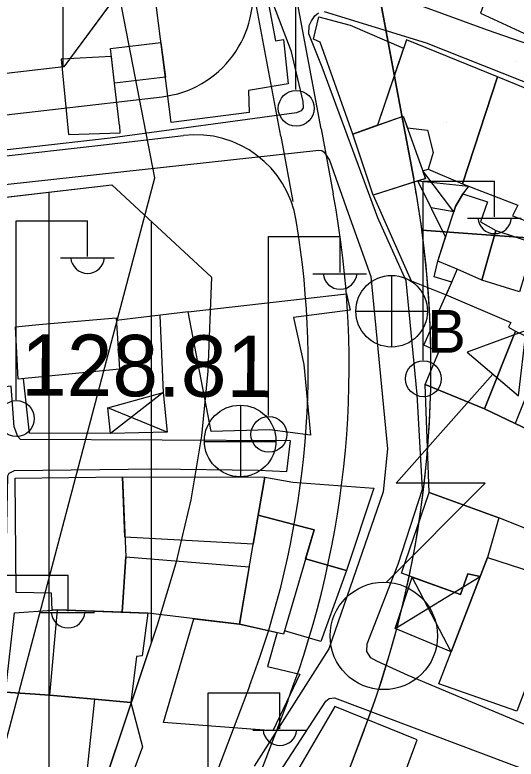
# Model space of a CAD drawing. Extents: x 417997 to 421451, y 4451742 to 4455216.
# Drawn here: x 419811.2 to 419860.2, y 4452433.3 to 4452506.1 of the extents above; entities that cross this region are included whole.
import ezdxf

# ---------------------------------------------------------------- set-up
doc = ezdxf.new("R2010")
doc.units = 0
for name, color, linetype in [('ADA', 7, 'Continuous'), ('ADAKENARI', 7, 'Continuous'), ('B_Mesken', 7, 'Continuous'), ('B_Sundurma', 7, 'Continuous'), ('B_Teras', 7, 'Continuous'), ('Default', 7, 'Continuous'), ('KALDIRIM', 7, 'Continuous'), ('PL_KON_MEV_350', 7, 'Continuous'), ('PL_REKRASYON', 7, 'Continuous'), ('PL_TİCK', 7, 'Continuous'), ('S_Elektrik_Diregi', 7, 'Continuous'), ('S_Rogar_Kapagi', 7, 'Continuous'), ('S_Rogar_Kapagi_Buski', 7, 'Continuous'), ('S_Trafo_acik_tip', 7, 'Continuous'), ('Sinir_Duvar_tek_tarafa_ait', 7, 'Continuous'), ('SN_KENTSEL_DONUSUM', 7, 'Continuous'), ('TR_ORTAYOGUNKONUT', 7, 'Continuous'), ('TR_PARKALANI', 7, 'Continuous'), ('TR_TİCK', 7, 'Continuous'), ('Y_Kot_Noktasi', 7, 'Continuous'), ('Yol_Sose', 7, 'Continuous')]:
    doc.layers.add(name, color=color, linetype=linetype)

# ---------------------------------------------------------------- blocks, each defined once
blk = doc.blocks.new('POINT_DISPLAY')
at = {"layer": 'Default'}
blk.add_line((0, 0), (0, 0), dxfattribs=at)

msp = doc.modelspace()

# ---------------------------------------------------------------- linework, layer by layer
at = {"layer": 'ADA'}
msp.add_line((419851.01, 4452485.028), (419916.056, 4452480.305), dxfattribs=at)
msp.add_line((419851.01, 4452485.028), (419916.056, 4452480.305), dxfattribs=at)
at = {"layer": 'ADAKENARI'}
for p, q in [((419849.022, 4452496.397), (419845.038, 4452517.777)), ((419849.022, 4452496.397), (419845.038, 4452517.777)), ((419825.442, 4452513.755), (419816.019, 4452500.983)), ((419825.442, 4452513.755), (419816.019, 4452500.983)), ((419816.019, 4452500.983), (419737, 4452491.84)), ((419816.019, 4452500.983), (419737, 4452491.84)), ((419850.208, 4452490.029), (419849.022, 4452496.397)), ((419850.208, 4452490.029), (419849.022, 4452496.397)), ((419738.379, 4452479.919), (419820.718, 4452489.447)), ((419738.379, 4452479.919), (419820.718, 4452489.447)), ((419820.718, 4452489.447), (419830.448, 4452480.44)), ((419820.718, 4452489.447), (419830.448, 4452480.44)), ((419830.448, 4452480.44), (419830.098, 4452471.247)), ((419830.448, 4452480.44), (419830.098, 4452471.247)), ((419830.098, 4452471.247), (419829.454, 4452464.929)), ((419830.098, 4452471.247), (419829.454, 4452464.929)), ((419829.454, 4452464.929), (419828.411, 4452458.665)), ((419829.454, 4452464.929), (419828.411, 4452458.665)), ((419828.411, 4452458.665), (419826.972, 4452452.481)), ((419828.411, 4452458.665), (419826.972, 4452452.481)), ((419826.972, 4452452.481), (419825.143, 4452446.4)), ((419826.972, 4452452.481), (419825.143, 4452446.4)), ((419825.143, 4452446.4), (419813.737, 4452412.419)), ((419825.143, 4452446.4), (419813.737, 4452412.419)), ((419842.015, 4452427.344), (419845.37, 4452436.166)), ((419842.015, 4452427.344), (419845.37, 4452436.166))]:
    msp.add_line(p, q, dxfattribs=at)
msp.add_arc((419751.9, 4452471.711), 100, 339.17911, 10.55521, dxfattribs=at)
msp.add_arc((419751.9, 4452471.711), 100, 339.17911, 10.55521, dxfattribs=at)
at = {"layer": 'B_Mesken'}
for points in [[(419856.721, 4452506.247), (419863.948, 4452502.908), (419867.664, 4452513.558), (419860.387, 4452516.34)], [(419844.26, 4452494.415), (419841.055, 4452503.385), (419840.407, 4452503.679), (419840.929, 4452505.891), (419843.993, 4452505.046), (419849.222, 4452502.81), (419846.668, 4452495.281)], [(419858.395, 4452500.018), (419849.502, 4452503.635), (419846.668, 4452495.281), (419849.167, 4452496.18), (419849.59, 4452495.012), (419851.565, 4452494.797), (419852.106, 4452492.609), (419851.626, 4452490.989), (419854.97, 4452489.544)], [(419866.027, 4452496.884), (419858.395, 4452500.018), (419854.97, 4452489.544), (419860.397, 4452487.455), (419859.873, 4452486.433), (419862.517, 4452485.439)], [(419844.26, 4452494.415), (419849.167, 4452496.18), (419851.374, 4452490.084), (419846.243, 4452488.436)], [(419846.243, 4452488.436), (419849.97, 4452480.053), (419853.396, 4452478.687), (419853.925, 4452479.929), (419852.205, 4452480.459), (419852.565, 4452481.999), (419853.328, 4452484.366), (419850.607, 4452489.838)], [(419854.47, 4452481.209), (419852.565, 4452481.999), (419854.285, 4452487.333), (419855.013, 4452488.558), (419857.413, 4452487.79), (419856.735, 4452485.836), (419858.243, 4452484.987), (419856.876, 4452480.121)], [(419861.095, 4452480.803), (419860.558, 4452478.984), (419856.876, 4452480.121), (419858.243, 4452484.987), (419862.001, 4452483.756)], [(419867.127, 4452473.017), (419868.266, 4452477.944), (419863.837, 4452479.749), (419861.095, 4452480.803), (419860.558, 4452478.984), (419856.876, 4452480.121), (419854.47, 4452481.209), (419853.396, 4452478.687), (419859.694, 4452475.983), (419859.487, 4452475.534), (419860.149, 4452475.159), (419861.981, 4452474.26), (419862.486, 4452475.033)], [(419857.141, 4452467.55), (419851.316, 4452469.944), (419852.676, 4452473.11), (419851.213, 4452473.767), (419853.396, 4452478.687), (419859.694, 4452475.983), (419859.487, 4452475.534), (419860.149, 4452475.159)], [(419811.28, 4452475.586), (419813.581, 4452475.813), (419821.112, 4452476.436), (419821.438, 4452471.444), (419811.552, 4452470.448)], [(419861.901, 4452465.283), (419860.138, 4452466.133), (419857.141, 4452467.55), (419860.149, 4452475.159), (419861.981, 4452474.26), (419862.486, 4452475.033), (419867.638, 4452472.795), (419864.519, 4452464.038)], [(419875.985, 4452449.9), (419873.49, 4452450.923), (419866.285, 4452453.791), (419858.539, 4452456.894), (419851.733, 4452459.387), (419851.316, 4452469.944), (419857.141, 4452467.55), (419860.138, 4452466.133), (419861.901, 4452465.283), (419864.519, 4452464.038), (419865.689, 4452463.378), (419876.214, 4452459.078), (419879.291, 4452457.798), (419878.076, 4452455.256)], [(419815.407, 4452447.896), (419814.867, 4452447.879), (419814.82, 4452449.525), (419811.37, 4452449.599), (419811.245, 4452460.761), (419821.762, 4452460.899), (419822.061, 4452453.101), (419821.705, 4452447.674)], [(419821.762, 4452460.899), (419835.651, 4452460.86), (419835.011, 4452457.149), (419834.521, 4452454.312), (419821.987, 4452455.017)], [(419835.011, 4452457.149), (419835.651, 4452460.86), (419838.398, 4452460.372), (419846.309, 4452459.795), (419843.638, 4452451.755), (419839.648, 4452452.886), (419840.48, 4452455.714)], [(419856.703, 4452451.151), (419855.488, 4452451.412), (419854.79, 4452449.388), (419849.001, 4452451.489), (419851.733, 4452459.387), (419858.539, 4452456.894), (419857.415, 4452453.006)], [(419839.648, 4452452.886), (419843.638, 4452451.755), (419841.13, 4452444.807), (419837.577, 4452445.844), (419837.487, 4452445.538), (419833.174, 4452446.501), (419835.011, 4452457.149), (419840.48, 4452455.714)], [(419833.174, 4452446.501), (419824.209, 4452447.585), (419821.705, 4452447.674), (419822.061, 4452453.101), (419834.139, 4452452.092)], [(419860.286, 4452437.986), (419852.68, 4452440.668), (419857.415, 4452453.006), (419865.08, 4452450.537), (419864.297, 4452448.534)], [(419810.314, 4452439.869), (419811.195, 4452447.622), (419814.867, 4452447.879), (419815.407, 4452447.896), (419821.705, 4452447.674), (419824.209, 4452447.585), (419823.663, 4452443.407), (419823.101, 4452443.354), (419822.546, 4452438.851), (419819.009, 4452439.175), (419814.643, 4452439.575)], [(419825.752, 4452436.901), (419828.734, 4452447.038), (419833.174, 4452446.501), (419836.869, 4452445.676), (419835.916, 4452442.363), (419839.072, 4452441.6), (419836.447, 4452436.073)], [(419822.546, 4452438.851), (419823.697, 4452434.503), (419822.195, 4452430.456), (419818.721, 4452430.909), (419818.127, 4452430.826), (419816.285, 4452431.011), (419809.639, 4452431.678), (419810.314, 4452439.869), (419814.643, 4452439.575), (419819.009, 4452439.175)], [(419848.118, 4452428.571), (419850.542, 4452435.185), (419842.49, 4452438.46), (419838.848, 4452432.184), (419841.133, 4452431.371)]]:
    msp.add_lwpolyline(points, close=True, dxfattribs=at)
at = {"layer": 'B_Sundurma'}
for p, q in [((419854.119, 4452486.816), (419851.103, 4452490.833)), ((419850.607, 4452489.838), (419855.55, 4452489.321)), ((419825.715, 4452469.14), (419820.573, 4452465.149)), ((419826.108, 4452465.263), (419820.329, 4452467.647)), ((419848.392, 4452446.093), (419856.703, 4452451.151)), ((419853.88, 4452443.795), (419850.068, 4452451.102))]:
    msp.add_line(p, q, dxfattribs=at)
for points in [[(419854.285, 4452487.333), (419854.119, 4452486.816), (419851.909, 4452487.219), (419850.607, 4452489.838), (419851.374, 4452490.084), (419851.103, 4452490.833), (419851.626, 4452490.989), (419854.97, 4452489.544), (419855.55, 4452489.321), (419855.013, 4452488.558), (419854.285, 4452487.333)], [(419825.715, 4452469.14), (419826.108, 4452465.263), (419820.573, 4452465.149), (419820.329, 4452467.647)], [(419853.88, 4452443.795), (419848.392, 4452446.093), (419850.068, 4452451.102), (419854.79, 4452449.388), (419855.488, 4452451.412), (419856.703, 4452451.151)]]:
    msp.add_lwpolyline(points, close=True, dxfattribs=at)
at = {"layer": 'B_Teras'}
for points in [[(419826.519, 4452495.533), (419824.831, 4452508.601), (419825.605, 4452508.697), (419825.637, 4452509.143), (419834.754, 4452510.338), (419835.019, 4452507.57), (419835.903, 4452507.695), (419836.698, 4452503.544), (419837.494, 4452503.645), (419837.93, 4452499.34), (419834.077, 4452498.684), (419834.138, 4452496.517)], [(419825.946, 4452499.974), (419820.98, 4452499.399), (419820.581, 4452502.776), (419825.506, 4452503.374)], [(419820.673, 4452501.996), (419815.745, 4452501.752), (419816.457, 4452494.375), (419821.535, 4452494.55), (419821.501, 4452495.252), (419821.469, 4452495.248), (419821.469, 4452495.248), (419820.98, 4452499.399)], [(419830.404, 4452465.348), (419828.15, 4452477.028), (419843.627, 4452478.785), (419843.992, 4452477.203), (419838.463, 4452476.479), (419839.459, 4452471.898), (419840.128, 4452464.965), (419836.137, 4452465.485)], [(419860.149, 4452475.159), (419861.981, 4452474.26), (419862.486, 4452475.033), (419867.638, 4452472.795), (419864.519, 4452464.038), (419861.901, 4452465.283), (419862.876, 4452467.57), (419861.025, 4452468.398), (419860.138, 4452466.133), (419857.141, 4452467.55)], [(419833.174, 4452446.501), (419835.011, 4452457.149), (419840.48, 4452455.714), (419837.487, 4452445.538)], [(419814.643, 4452439.575), (419815.407, 4452447.896), (419824.209, 4452447.585), (419823.663, 4452443.407), (419823.101, 4452443.354), (419822.546, 4452438.851)], [(419819.009, 4452439.175), (419818.127, 4452430.826), (419809.639, 4452431.678), (419810.314, 4452439.869), (419814.643, 4452439.575)]]:
    msp.add_lwpolyline(points, close=True, dxfattribs=at)
at = {"layer": 'KALDIRIM'}
for p, q in [((419841.157, 4452494.931), (419837.173, 4452516.312)), ((419841.157, 4452494.931), (419837.173, 4452516.312)), ((419837.225, 4452494.199), (419833.241, 4452515.579)), ((419837.225, 4452494.199), (419833.241, 4452515.579)), ((419814.905, 4452496.828), (419825.63, 4452498.069)), ((419814.905, 4452496.828), (419825.63, 4452498.069)), ((419737.46, 4452487.866), (419814.905, 4452496.828)), ((419737.46, 4452487.866), (419814.905, 4452496.828)), ((419841.157, 4452494.931), (419842.344, 4452488.564)), ((419841.157, 4452494.931), (419842.344, 4452488.564)), ((419819.324, 4452493.312), (419827.72, 4452494.284)), ((419819.324, 4452493.312), (419827.72, 4452494.284)), ((419837.225, 4452494.199), (419838.411, 4452487.831)), ((419837.225, 4452494.199), (419838.411, 4452487.831)), ((419737.92, 4452483.893), (419819.324, 4452493.312)), ((419737.92, 4452483.893), (419819.324, 4452493.312)), ((419834.154, 4452440.431), (419830.799, 4452431.61)), ((419834.154, 4452440.431), (419830.799, 4452431.61)), ((419837.892, 4452439.01), (419834.538, 4452430.188)), ((419837.892, 4452439.01), (419834.538, 4452430.188))]:
    msp.add_line(p, q, dxfattribs=at)
for centre, radius, start, end in [((419824.481, 4452508.002), 10, 276.60064, 10.55521), ((419824.481, 4452508.002), 10, 276.60064, 10.55521), ((419828.869, 4452484.35), 10, 9.32547, 96.60064), ((419828.869, 4452484.35), 10, 9.32547, 96.60064), ((419751.9, 4452471.711), 92, 339.17911, 10.55521), ((419751.9, 4452471.711), 92, 339.17911, 10.55521), ((419751.9, 4452471.711), 88, 339.17911, 9.32547), ((419751.9, 4452471.711), 88, 339.17911, 9.32547)]:
    msp.add_arc(centre, radius, start, end, dxfattribs=at)
at = {"layer": 'PL_KON_MEV_350'}
for points in [[(419747.044, 4452635.415), (419803.365, 4452632.236), (419825.442, 4452513.755), (419816.019, 4452500.983), (419737, 4452491.84)], [(419690.951, 4452406.625), (419659.386, 4452433.765), (419624.577, 4452438.19), (419624.884, 4452487.374), (419703.942, 4452479.619), (419708.24, 4452479.255), (419712.545, 4452479.006), (419716.856, 4452478.871), (419721.169, 4452478.851), (419725.481, 4452478.946), (419729.788, 4452479.156), (419734.089, 4452479.48), (419738.379, 4452479.919), (419820.718, 4452489.447), (419830.448, 4452480.44), (419830.098, 4452471.247), (419829.454, 4452464.929), (419828.411, 4452458.665), (419826.972, 4452452.481), (419825.143, 4452446.4), (419813.737, 4452412.419)]]:
    msp.add_lwpolyline(points, dxfattribs=at)
at = {"layer": 'PL_REKRASYON'}
msp.add_lwpolyline([(419851.01, 4452485.028), (419916.056, 4452480.305), (419916.353, 4452488.301), (419917.525, 4452519.802), (419843.661, 4452525.165), (419845.038, 4452517.777), (419849.022, 4452496.397), (419850.208, 4452490.029)], dxfattribs=at)
msp.add_lwpolyline([(419851.01, 4452485.028), (419916.056, 4452480.305), (419916.353, 4452488.301), (419917.525, 4452519.802), (419843.661, 4452525.165), (419845.038, 4452517.777), (419849.022, 4452496.397), (419850.208, 4452490.029)], dxfattribs=at)
msp.add_arc((419751.9, 4452471.711), 100, 7.65287, 10.55521, dxfattribs=at)
msp.add_arc((419751.9, 4452471.711), 100, 7.65287, 10.55521, dxfattribs=at)
at = {"layer": 'PL_TİCK'}
msp.add_lwpolyline([(419845.37, 4452436.166), (419842.015, 4452427.344), (419818.489, 4452365.48), (419824.841, 4452354.764), (419905.991, 4452343.547), (419911.13, 4452347.859), (419915.721, 4452471.309), (419916.056, 4452480.305), (419851.01, 4452485.028)], dxfattribs=at)
msp.add_lwpolyline([(419845.37, 4452436.166), (419842.015, 4452427.344), (419818.489, 4452365.48), (419824.841, 4452354.764), (419905.991, 4452343.547), (419911.13, 4452347.859), (419915.721, 4452471.309), (419916.056, 4452480.305), (419851.01, 4452485.028)], dxfattribs=at)
msp.add_arc((419751.9, 4452471.711), 100, 339.17911, 7.65287, dxfattribs=at)
msp.add_arc((419751.9, 4452471.711), 100, 339.17911, 7.65287, dxfattribs=at)
at = {"layer": 'S_Elektrik_Diregi'}
for p, q in [((419838.688, 4452498.768), (419838.688, 4452516.268)), ((419851.121, 4452472.324), (419851.121, 4452489.824)), ((419851.121, 4452489.824), (419858.121, 4452489.824)), ((419858.121, 4452486.324), (419858.121, 4452489.824)), ((419855.461, 4452486.184), (419860.711, 4452486.184)), ((419811.339, 4452468.444), (419811.339, 4452485.944)), ((419811.339, 4452485.944), (419818.339, 4452485.944)), ((419818.339, 4452482.444), (419818.339, 4452485.944)), ((419836.015, 4452466.893), (419836.015, 4452484.393)), ((419836.015, 4452484.393), (419843.015, 4452484.393)), ((419843.015, 4452480.893), (419843.015, 4452484.393)), ((419815.679, 4452482.304), (419820.929, 4452482.304)), ((419840.355, 4452480.753), (419845.605, 4452480.753)), ((419809.428, 4452451.278), (419816.428, 4452451.278)), ((419816.428, 4452447.778), (419816.428, 4452451.278)), ((419813.768, 4452447.638), (419819.018, 4452447.638)), ((419830.132, 4452422.287), (419830.132, 4452439.787)), ((419830.132, 4452439.787), (419837.132, 4452439.787)), ((419837.132, 4452436.287), (419837.132, 4452439.787)), ((419834.472, 4452436.147), (419839.722, 4452436.147))]:
    msp.add_line(p, q, dxfattribs=at)
for centre in [(419838.724, 4452496.932), (419851.157, 4452470.489), (419811.375, 4452466.608), (419836.051, 4452465.057)]:
    msp.add_circle(centre, 1.75, dxfattribs=at)
for centre in [(419858.121, 4452486.337), (419818.34, 4452482.457), (419843.016, 4452480.906), (419816.428, 4452447.791), (419837.133, 4452436.3)]:
    msp.add_arc(centre, 1.658, 184.83843, 355.14641, dxfattribs=at)
at = {"layer": 'S_Rogar_Kapagi'}
for p, q in [((419833.301, 4452460.884), (419833.301, 4452467.884)), ((419829.731, 4452464.349), (419836.731, 4452464.349))]:
    msp.add_line(p, q, dxfattribs=at)
msp.add_circle((419833.248, 4452464.412), 3.5, dxfattribs=at)
at = {"layer": 'S_Rogar_Kapagi_Buski'}
for p, q in [((419848.052, 4452480.596), (419848.052, 4452473.596)), ((419844.552, 4452477.096), (419851.552, 4452477.096))]:
    msp.add_line(p, q, dxfattribs=at)
msp.add_circle((419848.052, 4452477.096), 3.5, dxfattribs=at)
at = {"layer": 'S_Trafo_acik_tip'}
msp.add_lwpolyline([(419860.46, 4452468.814), (419861.195, 4452475.219), (419855.42, 4452473.084)], close=True, dxfattribs=at)
msp.add_lwpolyline([(419847.545, 4452450.614), (419857.205, 4452460.274), (419848.49, 4452460.274), (419857.94, 4452470.949)], dxfattribs=at)
msp.add_circle((419847.286, 4452445.352), 5.25, dxfattribs=at)
at = {"layer": 'Sinir_Duvar_tek_tarafa_ait'}
for points in [[(419828.15, 4452477.028), (419821.129, 4452476.176)], [(419825.398, 4452476.694), (419825.715, 4452469.14)], [(419820.573, 4452465.149), (419812.646, 4452465.19), (419812.055, 4452470.498)]]:
    msp.add_lwpolyline(points, dxfattribs=at)
at = {"layer": 'SN_KENTSEL_DONUSUM'}
for p, q in [((419824.919, 4452490.134), (419784.011, 4452700.413)), ((419824.919, 4452490.134), (419784.011, 4452700.413)), ((419789.035, 4452354.494), (419824.919, 4452490.134)), ((419789.035, 4452354.494), (419824.919, 4452490.134))]:
    msp.add_line(p, q, dxfattribs=at)
at = {"layer": 'TR_ORTAYOGUNKONUT'}
for p, q in [((419815.951, 4452500.975), (419815.951, 4452564.693)), ((419815.951, 4452500.975), (419815.951, 4452564.693)), ((419814.577, 4452414.922), (419814.577, 4452488.736)), ((419814.577, 4452414.922), (419814.577, 4452488.736)), ((419824.577, 4452444.712), (419824.577, 4452485.875)), ((419824.577, 4452444.712), (419824.577, 4452485.875))]:
    msp.add_line(p, q, dxfattribs=at)
at = {"layer": 'TR_TİCK'}
for points in [[(419916.056, 4452480.305), (419851.01, 4452485.028)], [(419916.056, 4452480.305), (419851.01, 4452485.028)], [(419845.37, 4452436.166), (419842.015, 4452427.344), (419818.489, 4452365.48), (419824.841, 4452354.764), (419905.991, 4452343.547), (419911.13, 4452347.859), (419915.721, 4452471.309), (419916.056, 4452480.305)], [(419845.37, 4452436.166), (419842.015, 4452427.344), (419818.489, 4452365.48), (419824.841, 4452354.764), (419905.991, 4452343.547), (419911.13, 4452347.859), (419915.721, 4452471.309), (419916.056, 4452480.305)]]:
    msp.add_lwpolyline(points, dxfattribs=at)
msp.add_arc((419751.9, 4452471.711), 100, 339.17911, 7.65287, dxfattribs=at)
msp.add_arc((419751.9, 4452471.711), 100, 339.17911, 7.65287, dxfattribs=at)
at = {"layer": 'Yol_Sose'}
for points in [[(419770.288, 4452495.077), (419762.58, 4452514.171), (419762.569, 4452514.629), (419762.808, 4452515.019), (419763.278, 4452515.181), (419772.363, 4452516.663), (419790.598, 4452518.618), (419807.262, 4452521.377), (419820.847, 4452522.753), (419828.758, 4452523.381), (419829.225, 4452523.311), (419829.502, 4452523.11), (419835.535, 4452509.636), (419838.212, 4452502.585), (419839.366, 4452497.599), (419839.416, 4452496.978), (419839.206, 4452496.688), (419838.749, 4452496.503), (419820.556, 4452494.021), (419798.413, 4452491.497), (419772.971, 4452488.607), (419772.605, 4452488.968), (419772.283, 4452489.543), (419771.809, 4452491.35)], [(419939.215, 4452474.037), (419921.495, 4452480.933), (419907.739, 4452486.51), (419893.257, 4452491.438), (419877.616, 4452497.551), (419857.435, 4452504.586), (419846.076, 4452508.751), (419840.7, 4452510.93), (419838.791, 4452511.943), (419836.66, 4452514.816)], [(419841.467, 4452506.404), (419851.424, 4452503.342), (419866.231, 4452497.457), (419883.171, 4452491.475), (419902.706, 4452483.924), (419912.06, 4452480.164), (419912.39, 4452479.892), (419912.517, 4452479.432), (419910.102, 4452473.177), (419905.58, 4452460.702), (419900.791, 4452447.751), (419891.756, 4452425.346)], [(419879.1, 4452429.142), (419849.673, 4452441.481), (419846.6, 4452442.896), (419846.012, 4452443.215), (419845.62, 4452443.84), (419845.645, 4452444.595), (419848.694, 4452452.376), (419851.069, 4452459.696), (419850.554, 4452468.942), (419849.476, 4452480.076), (419846.715, 4452486.24), (419841.249, 4452500.95), (419839.956, 4452504.23), (419839.983, 4452505.013), (419840.222, 4452505.491), (419840.532, 4452505.963), (419840.904, 4452506.271)], [(419790.788, 4452487.007), (419810.562, 4452489.501), (419840.948, 4452492.842), (419841.237, 4452492.807), (419841.445, 4452492.661), (419841.969, 4452491.86), (419843.803, 4452486.695), (419846.028, 4452480.499), (419847.64, 4452463.645), (419847.215, 4452459.451), (419841.906, 4452444.086), (419834.613, 4452432.61)], [(419824.862, 4452461.683), (419835.01, 4452461.545), (419837.795, 4452461.416), (419838.179, 4452464.435), (419825.632, 4452464.507), (419811.767, 4452464.551), (419811.511, 4452464.838), (419811.165, 4452465.801), (419810.876, 4452469.77), (419807.604, 4452469.396), (419807.597, 4452457.56), (419807.462, 4452448.379), (419805.61, 4452429.696), (419804.291, 4452412.551), (419804.162, 4452411.361), (419804.169, 4452409.389)], [(419808.849, 4452428.171), (419810.311, 4452449.74), (419810.546, 4452461.015), (419810.658, 4452461.261), (419811.178, 4452461.514), (419825.081, 4452461.686)], [(419825.539, 4452417.325), (419829.521, 4452420.497), (419834.196, 4452427.544), (419841.616, 4452438.98), (419841.933, 4452439.241), (419842.468, 4452439.296), (419861.757, 4452432.048), (419883.14, 4452424.27), (419890.037, 4452421.75), (419890.13, 4452421.627), (419890.168, 4452421.449), (419886.822, 4452412.743), (419879.521, 4452393.651), (419882.729, 4452392.524), (419888.37, 4452406.742)]]:
    msp.add_lwpolyline(points, dxfattribs=at)

# ---------------------------------------------------------------- block references
at = {"layer": 'TR_PARKALANI', "xscale": 0.1, "yscale": 0.10000000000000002}
for p in [(419860.112, 4452501.496), (419860.112, 4452501.496), (419853.381, 4452495.574), (419853.381, 4452495.574), (419853.779, 4452490.648), (419853.779, 4452490.648)]:
    msp.add_blockref('POINT_DISPLAY', p, dxfattribs=at)

# ---------------------------------------------------------------- texts
at = {"layer": 'S_Rogar_Kapagi_Buski'}
msp.add_text('B', height=4.2, dxfattribs=at).set_placement((419851.552, 4452473.031))
at = {"layer": 'Y_Kot_Noktasi'}
msp.add_text('128.81 ', height=6, rotation=359.61735, dxfattribs=at).set_placement((419811.821, 4452468.854))

doc.saveas('drawing.dxf')
